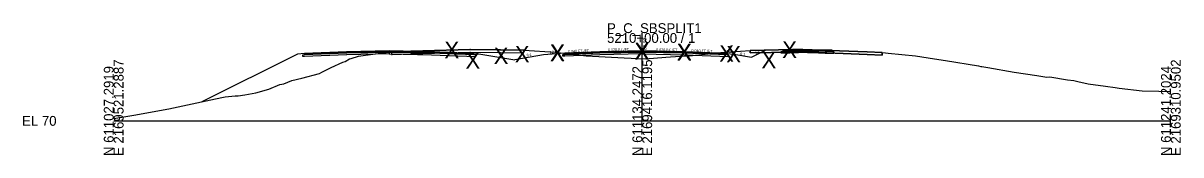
# Model space of a CAD drawing. Extents: x -26 to 1303, y -3010 to 12023.
# Drawn here: x 974.3 to 1302.8, y 6990.3 to 7027.8 of the extents above; entities that cross this region are included whole.
import ezdxf

# ---------------------------------------------------------------- set-up
doc = ezdxf.new("R2010")
doc.units = 0
for name, color, linetype in [('RD_GPK_XS_Cell', 7, 'Continuous'), ('RD_GPK_XS_Text_Node', 7, 'Continuous'), ('RD_XS_Base', 7, 'Continuous'), ('RD_XS_ExGround', 7, 'Continuous'), ('RD_XS_ExPaveRet', 7, 'Continuous'), ('RD_XS_Greenside', 7, 'Continuous'), ('RD_XS_Pave', 7, 'Continuous'), ('RD_XS_PaveOvlay_CP', 7, 'Continuous'), ('RD_XS_TieSlope', 7, 'Continuous'), ('RD_XS_TX_Elev_EX', 7, 'Continuous'), ('RD_XS_TX_Elev_PR', 7, 'Continuous'), ('RD_XS_TX_ShdSlope', 7, 'Continuous'), ('RD_XS_TX_Slope', 7, 'Continuous')]:
    doc.layers.add(name, color=color, linetype=linetype)

msp = doc.modelspace()

# ---------------------------------------------------------------- linework, layer by layer
at = {"layer": 'RD_GPK_XS_Cell'}
for p, q in [((1150, 7000), (1150, 7025)), ((1000, 7000), (1150, 7000)), ((1150, 7000), (1300, 7000))]:
    msp.add_line(p, q, dxfattribs=at)
at = {"layer": 'RD_XS_Base'}
for p, q in [((1053.68, 7018.84), (1054.17, 7018.86)), ((1053.68, 7018.83), (1053.68, 7018.84)), ((1053.68, 7018.34), (1053.68, 7018.83)), ((1054.17, 7018.36), (1053.68, 7018.34)), ((1054.17, 7018.86), (1054.18, 7018.86)), ((1054.18, 7018.36), (1054.17, 7018.36)), ((1054.18, 7018.86), (1066.08, 7019.33)), ((1066.08, 7018.83), (1054.18, 7018.36)), ((1066.08, 7019.33), (1066.18, 7019.34)), ((1066.18, 7018.84), (1066.08, 7018.83)), ((1066.18, 7019.34), (1078.17, 7019.58)), ((1078.17, 7019.08), (1066.18, 7018.84)), ((1078.17, 7019.58), (1078.18, 7019.58)), ((1078.18, 7019.08), (1078.17, 7019.08)), ((1078.18, 7019.58), (1078.18, 7019.74)), ((1078.18, 7019.74), (1078.18, 7019.74)), ((1078.18, 7019.74), (1078.18, 7019.74)), ((1078.18, 7019.74), (1078.18, 7019.08)), ((1078.18, 7019.58), (1078.18, 7019.74)), ((1078.18, 7019.74), (1078.18, 7019.08)), ((1078.18, 7019.58), (1078.18, 7019.58)), ((1078.18, 7019.58), (1078.18, 7019.08)), ((1078.19, 7019.58), (1078.18, 7019.58)), ((1078.18, 7019.58), (1078.18, 7019.08)), ((1090.18, 7019.34), (1078.18, 7019.58)), ((1078.18, 7019.58), (1078.18, 7019.58)), ((1078.18, 7019.08), (1078.19, 7019.08)), ((1078.18, 7019.08), (1078.18, 7019.08)), ((1078.18, 7019.08), (1078.18, 7019.08)), ((1078.18, 7019.08), (1090.18, 7018.84)), ((1102.18, 7018.86), (1090.18, 7019.34)), ((1090.18, 7018.84), (1102.68, 7018.34)), ((1092.18, 7019.26), (1092.18, 7019.26)), ((1092.18, 7018.76), (1092.18, 7018.76)), ((1102.68, 7018.84), (1102.18, 7018.86)), ((1102.18, 7018.86), (1102.18, 7018.86)), ((1102.68, 7018.34), (1102.68, 7018.84)), ((1102.68, 7018.84), (1102.68, 7018.84)), ((1102.68, 7018.34), (1102.68, 7018.34)), ((1102.68, 7018.34), (1102.68, 7018.34)), ((1127.5, 7018.92), (1128, 7018.94)), ((1127.5, 7018.42), (1127.5, 7018.92)), ((1127.5, 7018.92), (1127.5, 7018.92)), ((1128, 7018.44), (1127.5, 7018.42)), ((1127.5, 7018.42), (1127.5, 7018.42)), ((1127.5, 7018.42), (1127.5, 7018.42)), ((1128, 7018.94), (1138, 7019.34)), ((1128, 7018.94), (1128, 7018.94)), ((1138, 7018.84), (1128, 7018.44)), ((1128, 7018.44), (1128, 7018.44)), ((1136, 7019.26), (1136, 7019.26)), ((1136, 7018.76), (1136, 7018.76)), ((1138, 7019.34), (1150, 7019.58)), ((1150, 7019.08), (1138, 7018.84)), ((1150, 7019.58), (1150, 7019.74)), ((1150, 7019.74), (1150, 7019.08)), ((1150, 7019.58), (1150, 7019.08)), ((1150, 7019.58), (1150, 7019.58)), ((1162, 7019.34), (1150, 7019.58)), ((1150, 7019.58), (1150, 7019.58)), ((1150, 7019.08), (1150, 7019.08)), ((1150, 7019.08), (1150, 7019.08)), ((1150, 7019.08), (1162, 7018.84)), ((1174, 7018.86), (1162, 7019.34)), ((1162, 7019.34), (1162, 7019.34)), ((1162, 7018.84), (1162, 7018.84)), ((1162, 7018.84), (1174.5, 7018.34)), ((1174.5, 7018.84), (1174, 7018.86)), ((1174, 7018.86), (1174, 7018.86)), ((1174.5, 7018.34), (1174.5, 7018.84)), ((1174.5, 7018.84), (1174.5, 7018.84)), ((1174.5, 7018.34), (1174.5, 7018.34)), ((1174.5, 7018.34), (1174.5, 7018.34)), ((1189.39, 7019.77), (1189.89, 7019.78)), ((1189.39, 7019.27), (1189.39, 7019.77)), ((1189.89, 7019.28), (1189.39, 7019.27)), ((1189.89, 7019.78), (1191.89, 7019.82)), ((1191.89, 7019.32), (1189.89, 7019.28)), ((1191.89, 7019.82), (1196.89, 7019.92)), ((1196.89, 7019.42), (1191.89, 7019.32)), ((1196.89, 7020.02), (1196.89, 7020.08)), ((1196.89, 7020.08), (1196.89, 7019.82)), ((1196.89, 7019.92), (1196.89, 7020.02)), ((1200.02, 7019.86), (1196.89, 7019.92)), ((1196.89, 7019.92), (1196.89, 7019.42)), ((1196.89, 7019.82), (1196.89, 7019.42)), ((1196.89, 7019.42), (1200.02, 7019.36)), ((1201.89, 7019.82), (1200.02, 7019.86)), ((1200.02, 7019.36), (1201.89, 7019.32)), ((1202.63, 7019.8), (1201.89, 7019.82)), ((1201.89, 7019.32), (1202.81, 7019.3)), ((1203.9, 7019.78), (1202.63, 7019.8)), ((1202.81, 7019.3), (1204.4, 7019.27)), ((1204.08, 7019.77), (1203.9, 7019.78)), ((1204.4, 7019.77), (1204.08, 7019.77)), ((1204.4, 7019.45), (1204.4, 7019.77)), ((1204.4, 7019.27), (1204.4, 7019.45))]:
    msp.add_line(p, q, dxfattribs=at)
at = {"layer": 'RD_XS_ExGround'}
msp.add_lwpolyline([(1000, 7000.65), (1005.67, 7001.67), (1015.69, 7003.47), (1027.61, 7006.01), (1030.65, 7006.66), (1031.2, 7006.75), (1031.63, 7006.85), (1034.48, 7007.15), (1035.34, 7007.15), (1037.24, 7007.45), (1040.35, 7007.94), (1044, 7009.03), (1047.11, 7010.31), (1048.26, 7010.56), (1050.54, 7011.5), (1053.35, 7012.17), (1058.44, 7013.46), (1059.11, 7013.83), (1061.7, 7015.22), (1064.99, 7016.74), (1065.68, 7016.89), (1066.89, 7017.66), (1067.37, 7017.72), (1069.47, 7018.45), (1073.58, 7018.98), (1078.81, 7019.65), (1084.3, 7019.81), (1101.07, 7020.35), (1109.39, 7020.24), (1116.42, 7020.14), (1125.36, 7019.55), (1126.03, 7019.51), (1126.08, 7019.51), (1134.06, 7018.56), (1134.47, 7018.5), (1134.56, 7018.5), (1134.72, 7018.49), (1135.86, 7018.43), (1144.86, 7017.97), (1150.84, 7017.71), (1156.71, 7018.12), (1160.72, 7018.44), (1162.99, 7018.49), (1163.39, 7018.51), (1164.24, 7018.6), (1172.26, 7019.5), (1175.15, 7019.69), (1180.58, 7020.08), (1192.67, 7020.3), (1195.54, 7020.36), (1213.82, 7019.62), (1218.12, 7019.45), (1219.03, 7019.35), (1219.82, 7019.28), (1227.5, 7018.5), (1232.97, 7017.69), (1236.04, 7017.2), (1245.43, 7015.63), (1246.05, 7015.5), (1246.36, 7015.49), (1248.04, 7015.19), (1255.58, 7013.86), (1261.98, 7012.94), (1264.77, 7012.47), (1265.69, 7012.55), (1270.65, 7011.69), (1272.51, 7011.45), (1273.63, 7011.2), (1276.52, 7010.54), (1281.42, 7009.87), (1284.21, 7009.5), (1285.38, 7009.31), (1291.86, 7008.57), (1296.6, 7008.47), (1300, 7008.36)], dxfattribs=at)
at = {"layer": 'RD_XS_ExPaveRet'}
for points in [[(1078.81, 7019.65), (1078.81, 7019.64), (1078.81, 7018.9), (1079.07, 7018.91), (1084.3, 7019.06), (1084.46, 7019.07), (1101.07, 7019.6), (1101.24, 7019.6), (1109.39, 7019.49), (1109.78, 7019.49), (1116.42, 7019.39), (1116.42, 7019.42), (1116.42, 7020.14), (1109.78, 7020.24), (1109.39, 7020.24), (1101.24, 7020.35), (1101.07, 7020.35), (1084.46, 7019.82), (1084.3, 7019.81), (1079.07, 7019.66), (1078.81, 7019.65)], [(1078.81, 7019.65), (1078.81, 7019.64), (1078.81, 7018.9), (1079.07, 7018.91), (1084.3, 7019.06), (1084.46, 7019.07), (1101.07, 7019.6), (1101.24, 7019.6), (1109.39, 7019.49), (1109.78, 7019.49), (1116.42, 7019.39), (1116.42, 7019.42), (1116.42, 7020.14), (1109.78, 7020.24), (1109.39, 7020.24), (1101.24, 7020.35), (1101.07, 7020.35), (1084.46, 7019.82), (1084.3, 7019.81), (1079.07, 7019.66), (1078.81, 7019.65)], [(1218.12, 7019.45), (1218.12, 7018.7), (1218.12, 7018.7), (1218.12, 7018.7), (1218.12, 7018.7), (1213.82, 7018.87), (1213.82, 7018.87), (1195.54, 7019.61), (1195.54, 7019.61), (1192.67, 7019.55), (1192.67, 7019.55), (1180.58, 7019.33), (1180.58, 7020.08), (1180.58, 7020.08), (1192.67, 7020.3), (1192.67, 7020.3), (1195.54, 7020.36), (1195.54, 7020.36), (1213.82, 7019.62), (1213.82, 7019.62), (1218.12, 7019.45), (1218.12, 7019.45), (1218.12, 7019.45)], [(1218.12, 7019.45), (1213.82, 7019.62), (1195.54, 7020.36), (1192.67, 7020.3), (1180.58, 7020.08), (1180.58, 7019.33), (1192.67, 7019.55), (1195.54, 7019.61), (1213.82, 7018.87), (1218.12, 7018.7), (1218.12, 7018.7), (1218.12, 7019.45), (1218.12, 7019.45)]]:
    msp.add_lwpolyline(points, dxfattribs=at)
at = {"layer": 'RD_XS_Greenside'}
for p, q in [((1052.18, 7019.02), (1025.05, 7005.45)), ((1104.18, 7019.02), (1113.81, 7017.41)), ((1122, 7018.78), (1113.81, 7017.41)), ((1176, 7019.02), (1181, 7018.18)), ((1181, 7018.18), (1184.96, 7020.16))]:
    msp.add_line(p, q, dxfattribs=at)
at = {"layer": 'RD_XS_Pave'}
for p, q in [((1066.08, 7019.65), (1054.18, 7019.18)), ((1066.08, 7019.49), (1054.18, 7019.02)), ((1054.18, 7019.02), (1066.08, 7019.49)), ((1054.18, 7018.86), (1066.08, 7019.33)), ((1054.18, 7019.18), (1054.18, 7019.17)), ((1054.18, 7019.17), (1054.18, 7019.02)), ((1054.18, 7019.02), (1054.18, 7019.01)), ((1054.18, 7019.01), (1054.18, 7018.86)), ((1066.18, 7019.66), (1066.08, 7019.65)), ((1066.18, 7019.5), (1066.08, 7019.49)), ((1066.08, 7019.49), (1066.18, 7019.5)), ((1066.08, 7019.33), (1066.18, 7019.34)), ((1078.17, 7019.9), (1066.18, 7019.66)), ((1078.17, 7019.74), (1066.18, 7019.5)), ((1066.18, 7019.5), (1078.17, 7019.74)), ((1066.18, 7019.34), (1078.17, 7019.58)), ((1078.18, 7019.9), (1078.17, 7019.9)), ((1078.18, 7019.74), (1078.17, 7019.74)), ((1078.17, 7019.74), (1078.18, 7019.74)), ((1078.17, 7019.58), (1078.18, 7019.58)), ((1078.19, 7019.9), (1078.18, 7019.9)), ((1090.18, 7019.66), (1078.18, 7019.9)), ((1078.18, 7019.58), (1078.18, 7019.74)), ((1078.18, 7019.74), (1078.18, 7019.74)), ((1078.18, 7019.74), (1078.19, 7019.74)), ((1078.19, 7019.74), (1078.18, 7019.74)), ((1078.18, 7019.74), (1078.18, 7019.74)), ((1078.18, 7019.74), (1078.18, 7019.58)), ((1078.18, 7019.58), (1078.18, 7019.74)), ((1078.18, 7019.74), (1090.18, 7019.5)), ((1090.18, 7019.5), (1078.18, 7019.74)), ((1078.18, 7019.74), (1078.18, 7019.58)), ((1078.18, 7019.58), (1078.19, 7019.58)), ((1078.18, 7019.58), (1078.18, 7019.58)), ((1078.18, 7019.58), (1078.18, 7019.58)), ((1078.18, 7019.58), (1090.18, 7019.34)), ((1102.18, 7019.18), (1090.18, 7019.66)), ((1090.18, 7019.5), (1102.18, 7019.02)), ((1102.18, 7019.02), (1090.18, 7019.5)), ((1090.18, 7019.34), (1102.18, 7018.86)), ((1092.18, 7019.58), (1092.18, 7019.58)), ((1092.18, 7019.42), (1092.18, 7019.42)), ((1092.18, 7019.42), (1092.18, 7019.42)), ((1092.18, 7019.26), (1092.18, 7019.26)), ((1102.18, 7019.02), (1102.18, 7019.18)), ((1102.18, 7019.18), (1102.18, 7019.18)), ((1102.18, 7019.02), (1102.18, 7019.02)), ((1102.18, 7019.02), (1102.18, 7019.02)), ((1102.18, 7018.86), (1102.18, 7019.02)), ((1102.18, 7019.02), (1102.18, 7019.02)), ((1102.18, 7018.86), (1102.18, 7018.86)), ((1102.18, 7018.86), (1102.18, 7018.86)), ((1138, 7019.66), (1128, 7019.26)), ((1138, 7019.5), (1128, 7019.1)), ((1128, 7019.1), (1138, 7019.5)), ((1128, 7018.94), (1138, 7019.34)), ((1128, 7019.26), (1128, 7019.26)), ((1128, 7019.26), (1128, 7019.1)), ((1128, 7019.1), (1128, 7019.1)), ((1128, 7019.1), (1128, 7018.94)), ((1128, 7019.1), (1128, 7019.1)), ((1128, 7019.1), (1128, 7019.1)), ((1128, 7018.94), (1128, 7018.94)), ((1128, 7018.94), (1128, 7018.94)), ((1136, 7019.58), (1136, 7019.58)), ((1136, 7019.42), (1136, 7019.42)), ((1136, 7019.42), (1136, 7019.42)), ((1136, 7019.26), (1136, 7019.26)), ((1150, 7019.9), (1138, 7019.66)), ((1150, 7019.74), (1138, 7019.5)), ((1138, 7019.5), (1150, 7019.74)), ((1138, 7019.34), (1150, 7019.58)), ((1162, 7019.66), (1150, 7019.9)), ((1150, 7019.58), (1150, 7019.74)), ((1150, 7019.74), (1162, 7019.5)), ((1162, 7019.5), (1150, 7019.74)), ((1150, 7019.74), (1150, 7019.74)), ((1150, 7019.74), (1150, 7019.58)), ((1150, 7019.58), (1150, 7019.58)), ((1150, 7019.58), (1150, 7019.58)), ((1150, 7019.58), (1150, 7019.58)), ((1150, 7019.58), (1162, 7019.34)), ((1174, 7019.18), (1162, 7019.66)), ((1162, 7019.66), (1162, 7019.66)), ((1162, 7019.5), (1162, 7019.5)), ((1162, 7019.5), (1174, 7019.02)), ((1174, 7019.02), (1162, 7019.5)), ((1162, 7019.5), (1162, 7019.5)), ((1162, 7019.34), (1162, 7019.34)), ((1162, 7019.34), (1174, 7018.86)), ((1174, 7019.02), (1174, 7019.18)), ((1174, 7019.18), (1174, 7019.18)), ((1174, 7019.02), (1174, 7019.02)), ((1174, 7019.02), (1174, 7019.02)), ((1174, 7018.86), (1174, 7019.02)), ((1174, 7019.02), (1174, 7019.02)), ((1174, 7018.86), (1174, 7018.86)), ((1174, 7018.86), (1174, 7018.86)), ((1190.7, 7020.11), (1189.89, 7020.1)), ((1189.89, 7020.1), (1189.89, 7020.03)), ((1189.89, 7020.03), (1189.89, 7019.94)), ((1191.89, 7019.98), (1189.89, 7019.94)), ((1189.89, 7019.94), (1190.7, 7019.95)), ((1189.89, 7019.94), (1189.89, 7019.78)), ((1189.89, 7019.78), (1191.89, 7019.82)), ((1191.89, 7020.14), (1190.7, 7020.11)), ((1190.7, 7019.95), (1191.89, 7019.98)), ((1194.94, 7020.2), (1191.89, 7020.14)), ((1196.89, 7020.08), (1191.89, 7019.98)), ((1191.89, 7019.98), (1194.94, 7020.04)), ((1191.89, 7019.82), (1196.89, 7019.92)), ((1196.89, 7020.24), (1194.94, 7020.2)), ((1194.94, 7020.04), (1196.89, 7020.08)), ((1200.02, 7020.17), (1196.89, 7020.24)), ((1196.89, 7020.08), (1200.02, 7020.02)), ((1201.89, 7019.98), (1196.89, 7020.08)), ((1196.89, 7020.08), (1196.89, 7019.92)), ((1196.89, 7019.92), (1196.89, 7020.08)), ((1196.89, 7019.92), (1201.89, 7019.82)), ((1201.89, 7020.14), (1200.02, 7020.17)), ((1200.02, 7020.02), (1201.89, 7019.98)), ((1202.63, 7020.12), (1201.89, 7020.14)), ((1201.89, 7019.98), (1202.63, 7019.96)), ((1203.9, 7019.94), (1201.89, 7019.98)), ((1201.89, 7019.82), (1203.9, 7019.78)), ((1203.9, 7020.1), (1202.63, 7020.12)), ((1202.63, 7019.96), (1203.9, 7019.94)), ((1203.9, 7020.04), (1203.9, 7020.1)), ((1203.9, 7019.94), (1203.9, 7020.04)), ((1203.9, 7019.78), (1203.9, 7019.94))]:
    msp.add_line(p, q, dxfattribs=at)
at = {"layer": 'RD_XS_PaveOvlay_CP'}
for p, q in [((1054.18, 7019.18), (1066.18, 7019.66)), ((1066.18, 7019.66), (1078.18, 7019.9)), ((1078.18, 7019.9), (1090.18, 7019.66)), ((1090.18, 7019.66), (1102.18, 7019.18)), ((1138, 7019.66), (1128, 7019.26)), ((1128, 7019.26), (1128, 7019.26)), ((1136, 7019.58), (1136, 7019.58)), ((1150, 7019.9), (1138, 7019.66)), ((1162, 7019.66), (1150, 7019.9)), ((1174, 7019.18), (1162, 7019.66)), ((1162, 7019.66), (1162, 7019.66)), ((1174, 7019.18), (1174, 7019.18)), ((1189.89, 7020.1), (1191.89, 7020.14)), ((1191.89, 7020.14), (1196.89, 7020.24)), ((1196.89, 7020.24), (1201.89, 7020.14)), ((1201.89, 7020.14), (1203.9, 7020.1))]:
    msp.add_line(p, q, dxfattribs=at)
at = {"layer": 'RD_XS_TieSlope'}
for p, q in [((1054.18, 7019.18), (1052.18, 7019.02)), ((1102.18, 7019.18), (1104.18, 7019.02)), ((1128, 7019.26), (1122, 7018.78)), ((1174, 7019.18), (1176, 7019.02))]:
    msp.add_line(p, q, dxfattribs=at)

# ---------------------------------------------------------------- texts
at = {"layer": 'RD_GPK_XS_Cell'}
for s, p in [('P_C_SBSPLIT1', (1140, 7025)), ('5210+00.00 / 1', (1140, 7022.2)), ('EL 70', (974, 6998.6))]:
    msp.add_text(s, height=2.8, dxfattribs=at).set_placement(p)
for s, p in [('N 611027.2919', (1000, 6990)), ('E 2169521.2887', (1002.8, 6990)), ('N 611134.2472', (1150, 6990)), ('E 2169416.1195', (1152.8, 6990)), ('N 611241.2024', (1300, 6990)), ('E 2169310.9502', (1302.8, 6990))]:
    msp.add_text(s, height=2.8, rotation=90, dxfattribs=at).set_placement(p)
at = {"layer": 'RD_GPK_XS_Text_Node'}
for p in [(1093.86, 7017.85), (1093.86, 7017.85), (1107.84, 7016.19), (1107.84, 7016.19), (1113.84, 7016.67), (1123.84, 7017.07), (1123.84, 7016.91), (1147.84, 7017.55), (1147.84, 7017.39), (1159.84, 7017.31), (1159.84, 7017.15), (1171.84, 7016.83), (1173.84, 7016.67), (1189.71, 7017.94), (1099.84, 7014.86), (1099.84, 7014.86), (1183.84, 7015)]:
    msp.add_text('X', height=4.69, dxfattribs=at).set_placement(p)
at = {"layer": 'RD_XS_TX_Elev_EX'}
msp.add_text('87.75', height=0.6, rotation=90, dxfattribs=at).set_placement((1149.63, 7020.84))
at = {"layer": 'RD_XS_TX_Elev_PR'}
msp.add_text('89.90', height=1, rotation=90, dxfattribs=at).set_placement((1151.26, 7020.17))
at = {"layer": 'RD_XS_TX_ShdSlope'}
for rotation, p in [(4.5739, (1123.78, 7019.14)), (355.4261, (1173.71, 7019.45))]:
    msp.add_text('12.5:1', height=0.75, rotation=rotation, dxfattribs=at).set_placement(p)
at = {"layer": 'RD_XS_TX_Slope'}
for s, rotation, p in [('0.020 FT./FT.', 1.1458, (1140.27, 7019.87)), ('6:1', 9.4642, (1117.25, 7018.31)), ('0.040 FT./FT.', 2.2906, (1128.93, 7019.39)), ('0.020 FT./FT.', 358.8542, (1153.94, 7019.92)), ('0.040 FT./FT.', 357.7094, (1163.94, 7019.68)), ('6:1', 350.5358, (1177.7, 7018.79)), ('2:1', 26.5651, (1182.22, 7018.86))]:
    msp.add_text(s, height=0.75, rotation=rotation, dxfattribs=at).set_placement(p)

doc.saveas('drawing.dxf')
